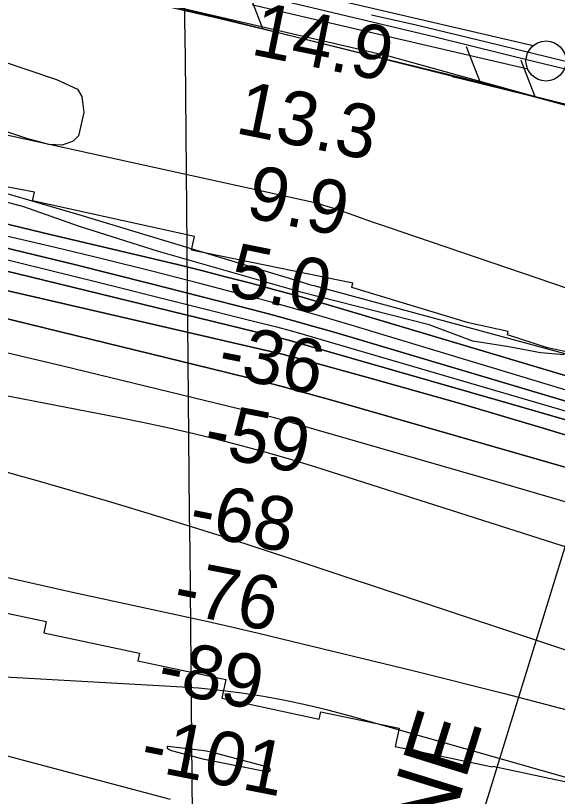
# Model space of a CAD drawing. Extents: x 3598634 to 3636690, y 517270 to 542944.
# Drawn here: x 3623619 to 3624295, y 536344 to 537317 of the extents above; entities that cross this region are included whole.
import ezdxf

# ---------------------------------------------------------------- set-up
doc = ezdxf.new("R2010")
doc.units = 0
for name, color, linetype in [('V-FLOD-BASE', 7, 'Continuous'), ('V-GRID-MAJR', 7, 'Continuous'), ('V-LEVE-TOET', 7, 'Continuous'), ('V-RIVR-EDGE', 7, 'Continuous'), ('V-RIVR-RANG', 7, 'Continuous'), ('V-ROAD-CNTR', 7, 'Continuous'), ('V-RRAP-FSHR', 7, 'Continuous'), ('V-RRAP-RVMT', 7, 'Continuous'), ('V-SITE-VEGE', 7, 'Continuous'), ('V-SURV-LINE', 7, 'Continuous'), ('V-TOPO-DPTH', 7, 'Continuous'), ('V-TOPO-MAJR', 7, 'Continuous'), ('V-TOPO-MINR', 7, 'Continuous'), ('V-TOPO-WATR', 7, 'Continuous'), ('V-UTIL-IDEN', 7, 'Continuous'), ('V-UTIL-LINE', 7, 'Continuous')]:
    doc.layers.add(name, color=color, linetype=linetype)

msp = doc.modelspace()

# ---------------------------------------------------------------- linework, layer by layer
at = {"layer": 'V-FLOD-BASE'}
msp.add_lwpolyline([(3622358.181, 537759.886), (3622443.972, 537746.259), (3622504.032, 537732.533), (3622629.228, 537699.962), (3622761.512, 537659.268), (3622916.122, 537610.753), (3623040.8680000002, 537570.057), (3623158.12, 537531.872), (3623272.58, 537494.627), (3623359.659, 537471.2170000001), (3623471.806, 537444.218), (3623661.774, 537404.63), (3623801.0160000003, 537371.936), (3623937.74, 537339.1410000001), (3624142.315, 537290.108), (3624267.988, 537259.302), (3624372.332, 537234.079), (3624555.9020000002, 537192.398), (3624647.46, 537171.267), (3624713.117, 537156.4), (3624829.39, 537128.732), (3624845.285, 537124.875)], dxfattribs=at)
at = {"layer": 'V-GRID-MAJR'}
msp.add_spline([(3623966.954, 522873.50800000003), (3623909.683, 528931.139), (3623852.383, 534991.855), (3623795.082, 541052.584), (3623795.0530000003, 541055.654)], degree=3, dxfattribs=at)
at = {"layer": 'V-LEVE-TOET'}
msp.add_lwpolyline([(3624311.435, 537202.9), (3624245.546, 537221.025), (3624176.688, 537238.615), (3624063.0840000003, 537266.527), (3623965.372, 537290.587), (3623872.065, 537313.082), (3623719.862, 537348.2440000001)], dxfattribs=at)
at = {"layer": 'V-RIVR-EDGE'}
msp.add_lwpolyline([(3624303.198329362, 536893.9861034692), (3624273.793670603, 536896.5097209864), (3624233.9848362, 536903.9608815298), (3624189.2727001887, 536910.8114394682), (3624134.7903230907, 536931.1661517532), (3623974.96953376, 536972.0013286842), (3623797.404009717, 537022.6840162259), (3623697.607378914, 537054.1798647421), (3623629.6541794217, 537078.244248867), (3623475.349415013, 537119.6785133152), (3623297.137835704, 537156.8828030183), (3623155.662383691, 537182.9671677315), (3623085.849803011, 537198.4579707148), (3622984.177125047, 537214.6402816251), (3622859.2361120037, 537237.0073990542)], dxfattribs=at)
at = {"layer": 'V-ROAD-CNTR'}
msp.add_lwpolyline([(3624062.984, 537317.559), (3624118.411, 537305.034), (3624221.8510000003, 537280.126), (3624325.242, 537255.02), (3624428.586, 537229.716), (3624537.532, 537204.579), (3624646.4280000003, 537179.235), (3624755.275, 537153.684), (3624803.671, 537143), (3624852.035, 537132.172), (3624900.3680000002, 537121.201)], dxfattribs=at)
at = {"layer": 'V-RRAP-FSHR'}
for p, q in [((3623927.4571064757, 537300.0393736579), (3623910.0131413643, 537345.6482824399)), ((3624199.085563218, 537232.0835095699), (3624181.4255985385, 537277.6094185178)), ((3624267.065427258, 537215.389542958), (3624249.405462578, 537260.9144519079))]:
    msp.add_line(p, q, dxfattribs=at)
for points in [[(3624911.9211375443, 537069.7318342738), (3624395.138171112, 537183.9366058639), (3624176.0726092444, 537237.735498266), (3623809.2613428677, 537329.6603144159), (3623419.8371217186, 537414.7441442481), (3623331.5212983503, 537441.12809148), (3623218.2975247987, 537473.6760263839), (3623089.769781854, 537519.200935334), (3622917.080127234, 537579.3318150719), (3622744.9674714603, 537634.37270499), (3622549.100863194, 537687.0945995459), (3622485.13299113, 537703.9175658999), (3622425.69811, 537717.9225378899), (3622357.7922458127, 537725.6845223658), (3622317.0533272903, 537727.85251803), (3622235.580490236, 537731.0565116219), (3621845.743269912, 537750.513472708), (3621318.994323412, 537771.348431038), (3620928.0521052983, 537779.488414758), (3620470.913019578, 537790.3023931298), (3620006.958947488, 537811.850350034), (3619513.6049341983, 537825.974321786), (3619298.6083641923, 537833.393306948)], [(3623003.85695368, 537549.115875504), (3623089.769781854, 537519.200935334), (3623218.2975247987, 537473.6760263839), (3623331.5212983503, 537441.12809148), (3623419.8371217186, 537414.7441442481), (3623809.2613428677, 537329.6603144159), (3623924.0871132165, 537300.884371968)], [(3624163.4776344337, 537240.8914919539), (3624176.0726092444, 537237.735498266), (3624395.138171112, 537183.9366058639), (3624911.9211375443, 537069.7318342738)]]:
    msp.add_lwpolyline(points, dxfattribs=at)
at = {"layer": 'V-RRAP-RVMT'}
for p, q in [((3623642.6400000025, 537096.5990000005), (3623426.2230000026, 537138.2940000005)), ((3623640.3750000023, 537086.0020000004), (3623642.6400000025, 537096.5990000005)), ((3623842.2900000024, 537041.4730000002), (3623640.3750000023, 537086.0020000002)), ((3623838.7120000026, 537024.4640000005), (3623842.2900000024, 537041.4730000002)), ((3624039.6280000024, 536983.0750000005), (3623838.7120000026, 537024.4640000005)), ((3624038.3740000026, 536977.8290000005), (3624039.6280000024, 536983.0750000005)), ((3624183.7020000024, 536934.0280000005), (3624038.3740000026, 536977.8290000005)), ((3624233.3280000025, 536922.8330000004), (3624183.7020000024, 536934.0280000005)), ((3624232.4131478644, 536918.7776334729), (3624233.3280000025, 536922.8330000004)), ((3624282.1697518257, 536902.5174110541), (3624232.4131478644, 536918.7776334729)), ((3624323.1060000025, 536893.8090000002), (3624282.1697518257, 536902.5174110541)), ((3623530.292000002, 536588.5), (3623657.4150000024, 536561.504)), ((3623657.4150000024, 536561.504), (3623654.3990000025, 536547.4540000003)), ((3623654.3990000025, 536547.4540000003), (3623773.6940000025, 536522.0830000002)), ((3623773.6940000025, 536522.0830000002), (3623771.7220000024, 536512.4460000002)), ((3623771.7220000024, 536512.4460000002), (3623881.3890000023, 536489.1940000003)), ((3623881.3890000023, 536489.1940000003), (3623876.401000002, 536465.856)), ((3623876.4010000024, 536465.856), (3623997.5510000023, 536440.0500000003)), ((3623997.5510000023, 536440.0500000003), (3623999.5810000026, 536449.107)), ((3623999.5810000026, 536449.107), (3624097.3590000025, 536428.468)), ((3624097.3590000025, 536428.4680000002), (3624092.487000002, 536405.9430000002)), ((3624092.4870000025, 536405.9430000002), (3624213.8460000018, 536380.2930000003)), ((3624213.8460000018, 536380.2930000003), (3624214.0420000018, 536381.2580000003)), ((3624214.042000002, 536381.2580000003), (3624324.7510000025, 536357.6420000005))]:
    msp.add_line(p, q, dxfattribs=at)
at = {"layer": 'V-SITE-VEGE'}
msp.add_lwpolyline([(3623349.219, 537327.277), (3623430.258, 537304.384), (3623506.421, 537289.883), (3623565.0470000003, 537272.456), (3623670.14, 537236.952), (3623696.2830000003, 537225.1900000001), (3623702.032, 537215.895), (3623704.313, 537196), (3623697.536, 537167.095), (3623690.882, 537160.111), (3623677.46, 537155.331), (3623660.883, 537156.2440000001), (3623633.469, 537163.587), (3623533.662, 537196.6190000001), (3623467.091, 537216.861), (3623396.8740000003, 537232.436), (3623324.8170000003, 537244.786), (3623270.416, 537250.87), (3623199.037, 537252.2440000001), (3623117.633, 537256.183), (3623047.9390000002, 537268.1900000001), (3622977.044, 537279.333)], dxfattribs=at)
at = {"layer": 'V-SURV-LINE'}
for points in [[(3623348.3359968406, 537492.6707347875), (3624264.4059652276, 537279.2889404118)], [(3624257.6208527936, 537250.0663002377), (3623341.550914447, 537463.448087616)]]:
    msp.add_lwpolyline(points, dxfattribs=at)
msp.add_circle((3624280.48108, 537260.1428000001), 25, dxfattribs=at)
at = {"layer": 'V-TOPO-DPTH'}
for points in [[(3624931.8968546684, 536764.0855657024), (3624099.9875739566, 537047.2043444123), (3624085.2795657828, 537052.2341889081), (3624070.581605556, 537057.2930862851), (3624055.898717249, 537062.3955629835), (3624041.2258768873, 537067.5270925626), (3624020.05462933, 537074.966570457), (3624015.964299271, 537076.3670315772), (3624011.859778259, 537077.7233596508), (3624007.733970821, 537079.0134881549), (3624003.593972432, 537080.259483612), (3623996.139557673, 537082.4377650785), (3623994.8606745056, 537082.7754718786), (3623994.4309072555, 537082.8744523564), (3623015.0513798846, 537297.9149917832), (3622985.339456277, 537304.3200383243), (3622955.5962934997, 537310.5736383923)], [(3624312.7065409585, 536865.8552082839), (3624031.4838925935, 536949.7474397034), (3624001.846213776, 536958.4350438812), (3623972.155403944, 536966.9336263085), (3623942.3848975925, 536975.1486761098), (3623912.5612602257, 536983.1747041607), (3623882.6691678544, 536990.944755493), (3623852.7389494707, 536998.5625865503), (3623822.7515420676, 537005.9520871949), (3623792.7260086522, 537013.1893675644), (3623653.597900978, 537046.1639816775), (3623554.070216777, 537070.1365631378), (3623454.663186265, 537094.5919846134), (3623355.437136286, 537119.771666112), (3623256.331739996, 537145.4341876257), (3623173.48308836, 537167.2098102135), (3623114.762029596, 537182.3540453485), (3623055.9515646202, 537197.1354783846), (3622997.0069903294, 537211.3727082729), (3622937.9730098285, 537225.2471360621)], [(3622937.9730098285, 537225.2471360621), (3622997.0069903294, 537211.3727082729), (3623055.9515646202, 537197.1354783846), (3623114.762029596, 537182.3540453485), (3623173.48308836, 537167.2098102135), (3623256.331739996, 537145.4341876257), (3623355.437136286, 537119.771666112), (3623454.663186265, 537094.5919846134), (3623554.070216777, 537070.1365631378), (3623653.597900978, 537046.1639816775), (3623792.7260086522, 537013.1893675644), (3623822.7515420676, 537005.9520871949), (3623852.7389494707, 536998.5625865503), (3623882.6691678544, 536990.944755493), (3623912.5612602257, 536983.1747041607), (3623942.3848975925, 536975.1486761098), (3623972.155403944, 536966.9336263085), (3624001.846213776, 536958.4350438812), (3624031.4838925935, 536949.7474397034), (3624312.7065409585, 536865.8552082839)], [(3624731.8093529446, 536709.2682979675), (3624016.3312303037, 536922.060652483), (3623991.2321003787, 536929.3682918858), (3623966.0794268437, 536936.4823693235), (3623940.8464378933, 536943.306103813), (3623915.5599053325, 536949.9362763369), (3623784.9594193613, 536983.3768102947), (3623694.225480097, 537006.1336563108), (3623603.3489146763, 537028.2928001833), (3623512.258410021, 537049.5553908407), (3623421.025279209, 537070.2202793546), (3622885.4392386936, 537188.7627185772)], [(3622885.4392386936, 537188.7627185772), (3623421.025279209, 537070.2202793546), (3623512.258410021, 537049.5553908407), (3623603.3489146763, 537028.2928001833), (3623694.225480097, 537006.1336563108), (3623784.9594193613, 536983.3768102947), (3623915.5599053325, 536949.9362763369), (3623940.8464378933, 536943.306103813), (3623966.0794268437, 536936.4823693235), (3623991.2321003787, 536929.3682918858), (3624016.3312303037, 536922.060652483), (3624731.8093529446, 536709.2682979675)], [(3622850.375744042, 537166.373332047), (3623076.9312987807, 537118.6646025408), (3623213.1045740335, 537089.3068540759), (3623349.080632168, 537059.0815187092), (3623484.7608646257, 537027.5548029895), (3623620.243879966, 536995.1605003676), (3623935.2424095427, 536918.2464557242), (3623948.2064862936, 536914.9981851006), (3623961.1430431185, 536911.6462752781), (3623974.038320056, 536908.138906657), (3623986.9060770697, 536904.5278988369), (3624237.531885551, 536832.5662459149), (3624375.600439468, 536792.5868861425)], [(3624375.600439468, 536792.5868861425), (3624237.531885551, 536832.5662459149), (3623986.9060770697, 536904.5278988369), (3623974.038320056, 536908.138906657), (3623961.1430431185, 536911.6462752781), (3623948.2064862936, 536914.9981851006), (3623935.2424095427, 536918.2464557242), (3623620.243879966, 536995.1605003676), (3623484.7608646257, 537027.5548029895), (3623349.080632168, 537059.0815187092), (3623213.1045740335, 537089.3068540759), (3623076.9312987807, 537118.6646025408), (3622850.375744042, 537166.373332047)], [(3622944.9334829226, 537122.5256990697), (3623017.65693144, 537107.6117098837), (3623090.290351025, 537092.2801349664), (3623162.788727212, 537076.3221814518), (3623235.197074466, 537059.9466422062), (3623949.9265920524, 536895.0609453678), (3623953.7080800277, 536894.1637346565), (3623957.481665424, 536893.2352467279), (3623961.2433969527, 536892.2598429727), (3623964.997225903, 536891.2531620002), (3624064.2015011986, 536863.9858869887), (3624117.48973603, 536849.1084900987), (3624170.6955795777, 536833.9463196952), (3624223.7778362, 536818.3569890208), (3624276.7777015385, 536802.4828848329), (3625050.4759208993, 536567.3583485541)], [(3625050.4759208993, 536567.3583485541), (3624276.7777015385, 536802.4828848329), (3624223.7778362, 536818.3569890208), (3624170.6955795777, 536833.9463196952), (3624117.48973603, 536849.1084900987), (3624064.2015011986, 536863.9858869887), (3623964.997225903, 536891.2531620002), (3623961.2433969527, 536892.2598429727), (3623957.481665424, 536893.2352467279), (3623953.7080800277, 536894.1637346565), (3623949.9265920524, 536895.0609453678), (3623235.197074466, 537059.9466422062), (3623162.788727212, 537076.3221814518), (3623090.290351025, 537092.2801349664), (3623017.65693144, 537107.6117098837), (3622944.9334829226, 537122.5256990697)], [(3622976.3053140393, 537092.2878034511), (3623026.311328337, 537080.7369305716), (3623076.248895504, 537068.8936406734), (3623126.1408312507, 537056.855406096), (3623882.6950351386, 536871.9652355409), (3623916.2744489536, 536863.5445978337), (3623949.7825714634, 536854.8556819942), (3623983.1837570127, 536845.7643489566), (3624016.513651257, 536836.4047377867), (3624578.817697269, 536674.8450658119)], [(3624578.817697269, 536674.8450658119), (3624016.513651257, 536836.4047377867), (3623983.1837570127, 536845.7643489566), (3623949.7825714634, 536854.8556819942), (3623916.2744489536, 536863.5445978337), (3623882.6950351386, 536871.9652355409), (3623126.1408312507, 537056.855406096), (3623076.248895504, 537068.8936406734), (3623026.311328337, 537080.7369305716), (3622976.3053140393, 537092.2878034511)]]:
    msp.add_lwpolyline(points, dxfattribs=at)
at = {"layer": 'V-TOPO-MAJR'}
for points in [[(3624368.4256318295, 536691.912704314), (3624226.3746176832, 536733.4508036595), (3623969.4003876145, 536807.6796699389), (3623955.673357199, 536811.5508808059), (3623941.915382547, 536815.3058216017), (3623928.11099154, 536818.8863572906), (3623914.2756562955, 536822.3506229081), (3623678.17493875, 536879.8832841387), (3623546.0218688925, 536910.8829014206), (3623413.5434770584, 536940.3585732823), (3623280.577102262, 536967.5483270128), (3623147.2854054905, 536993.2141353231), (3622807.6971758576, 537055.5749471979)], [(3623811.486400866, 536401.5802676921), (3623813.2077938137, 536400.8048383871), (3623815.017950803, 536400.192964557), (3623851.095053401, 536390.9275598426), (3623854.026984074, 536390.2013652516), (3623856.966556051, 536389.5089046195), (3623859.917589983, 536388.8670449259), (3623862.8762652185, 536388.2589191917), (3623934.128296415, 536374.2506510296), (3623936.174458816, 536375.1362208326), (3623937.222364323, 536376.2532289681), (3623936.772884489, 536377.7173946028), (3623935.325147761, 536379.4129985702), (3623863.4416245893, 536398.6517853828), (3623858.9944173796, 536399.6777212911), (3623856.7465909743, 536400.066044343), (3623854.486653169, 536400.3920449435), (3623809.3930673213, 536405.9380736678), (3623808.5948569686, 536405.6537711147), (3623808.11071022, 536405.2243949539), (3623808.0976588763, 536404.577408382), (3623808.3986711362, 536403.7853482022), (3623811.486400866, 536401.5802676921)]]:
    msp.add_lwpolyline(points, dxfattribs=at)
at = {"layer": 'V-TOPO-MINR'}
for points in [[(3624087.5100000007, 537265.29), (3622901.9757979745, 537539.7633284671), (3622890.4886447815, 537542.2056539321), (3622878.962922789, 537544.4321248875), (3622867.379347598, 537546.3348140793), (3622855.7572036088, 537548.0216487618), (3621822.546426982, 537683.2261388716), (3621803.327297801, 537685.612874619), (3621784.089855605, 537687.8310722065), (3621764.824943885, 537689.796462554), (3621745.54171915, 537691.5933147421), (3621712.006002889, 537694.4962581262), (3621709.4769818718, 537694.7161614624), (3621706.9480752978, 537694.937367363), (3621704.41934039, 537695.160527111), (3621701.890719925, 537695.384989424), (3621680.8690477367, 537697.2592408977), (3621677.279160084, 537697.7996474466), (3621673.7807323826, 537698.7693567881), (3621670.3355543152, 537699.9754371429), (3621666.9047411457, 537701.221792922), (3621531.0363457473, 537751.4832448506)], [(3624931.8968546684, 536764.0855657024), (3624099.9875739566, 537047.2043444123), (3624085.2795657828, 537052.2341889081), (3624070.581605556, 537057.2930862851), (3624055.898717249, 537062.3955629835), (3624041.2258768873, 537067.5270925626), (3624020.05462933, 537074.966570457), (3624015.964299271, 537076.3670315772), (3624011.859778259, 537077.7233596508), (3624007.733970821, 537079.0134881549), (3624003.593972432, 537080.259483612), (3623996.139557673, 537082.4377650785), (3623994.8606745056, 537082.7754718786), (3623994.4309072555, 537082.8744523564), (3623015.0513798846, 537297.9149917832), (3622985.339456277, 537304.3200383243), (3622955.5962934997, 537310.5736383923)], [(3625107.9425027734, 536677.555808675), (3623991.544723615, 536979.7743966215), (3623988.8892922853, 536980.5048685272), (3623986.2379654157, 536981.2497250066), (3623983.5927952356, 536982.0161583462), (3623980.9517295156, 536982.7969762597), (3623978.314042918, 536983.5895804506), (3623975.676756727, 536984.3835128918), (3623973.040071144, 536985.1794377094), (3623970.403785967, 536985.9766907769), (3623696.8489203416, 537068.8166837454), (3623557.0641739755, 537109.6455230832), (3623416.784768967, 537148.623490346), (3623275.763375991, 537184.8251494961), (3623134.247324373, 537219.1759365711), (3622889.6076577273, 537276.0073557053)], [(3626441.8347735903, 536613.7517066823), (3626428.4564144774, 536617.3722468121), (3626415.079207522, 536620.9970416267), (3626401.7027686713, 536624.6246728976), (3625959.63745573, 536744.5863086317), (3625837.605054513, 536777.931608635), (3625715.6517683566, 536811.5618531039), (3625593.817154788, 536845.619514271), (3625472.061656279, 536879.962119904), (3625282.8269720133, 536933.6963896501), (3625255.7409053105, 536941.3597364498), (3625228.645174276, 536948.98863235), (3625201.5349467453, 536956.5658519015), (3625174.4150548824, 536964.108620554), (3624087.5100000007, 537265.29)], [(3624994.2180597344, 536641.968226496), (3624033.343665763, 536932.0944269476), (3624001.1764942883, 536941.6100397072), (3623968.941191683, 536950.8837196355), (3623936.6036923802, 536959.7945003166), (3623904.1980619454, 536968.4633481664), (3623849.064189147, 536982.8806973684), (3623788.9686515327, 536998.2824400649), (3623728.777325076, 537013.2918999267), (3623668.442315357, 537027.7129355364), (3623608.011516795, 537041.7416883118), (3622835.3069085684, 537217.1503954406)], [(3624731.8093529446, 536709.2682979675), (3624016.3312303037, 536922.060652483), (3623991.2321003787, 536929.3682918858), (3623966.0794268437, 536936.4823693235), (3623940.8464378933, 536943.306103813), (3623915.5599053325, 536949.9362763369), (3623784.9594193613, 536983.3768102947), (3623694.225480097, 537006.1336563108), (3623603.3489146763, 537028.2928001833), (3623512.258410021, 537049.5553908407), (3623421.025279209, 537070.2202793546), (3622885.4392386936, 537188.7627185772)], [(3624471.055196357, 536775.2854749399), (3624000.7914572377, 536912.834057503), (3623982.150758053, 536918.167224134), (3623963.4701605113, 536923.3533161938), (3623944.729715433, 536928.3187963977), (3623925.9493719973, 536933.1372020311), (3623720.4087009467, 536984.5824138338), (3623598.6887387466, 537014.4150368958), (3623476.7830180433, 537043.450441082), (3623354.5986595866, 537071.2900169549), (3623232.2285426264, 537098.3323739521), (3622867.144424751, 537177.1376926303)], [(3624375.600439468, 536792.5868861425), (3624237.531885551, 536832.5662459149), (3623986.9060770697, 536904.5278988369), (3623974.038320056, 536908.138906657), (3623961.1430431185, 536911.6462752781), (3623948.2064862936, 536914.9981851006), (3623935.2424095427, 536918.2464557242), (3623620.243879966, 536995.1605003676), (3623484.7608646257, 537027.5548029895), (3623349.080632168, 537059.0815187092), (3623213.1045740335, 537089.3068540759), (3623076.9312987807, 537118.6646025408), (3622850.375744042, 537166.373332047)], [(3625050.4759208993, 536567.3583485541), (3624276.7777015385, 536802.4828848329), (3624223.7778362, 536818.3569890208), (3624170.6955795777, 536833.9463196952), (3624117.48973603, 536849.1084900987), (3624064.2015011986, 536863.9858869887), (3623964.997225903, 536891.2531620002), (3623961.2433969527, 536892.2598429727), (3623957.481665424, 536893.2352467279), (3623953.7080800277, 536894.1637346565), (3623949.9265920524, 536895.0609453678), (3623235.197074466, 537059.9466422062), (3623162.788727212, 537076.3221814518), (3623090.290351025, 537092.2801349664), (3623017.65693144, 537107.6117098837), (3622944.9334829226, 537122.5256990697)], [(3624578.817697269, 536674.8450658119), (3624016.513651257, 536836.4047377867), (3623983.1837570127, 536845.7643489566), (3623949.7825714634, 536854.8556819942), (3623916.2744489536, 536863.5445978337), (3623882.6950351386, 536871.9652355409), (3623126.1408312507, 537056.855406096), (3623076.248895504, 537068.8936406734), (3623026.311328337, 537080.7369305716), (3622976.3053140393, 537092.2878034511)], [(3624967.7742240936, 536442.9291990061), (3623993.724951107, 536753.7822955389), (3623963.5217324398, 536763.083313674), (3623933.2020258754, 536771.971429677), (3623902.707587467, 536780.2401924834), (3623872.0966611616, 536788.0960531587), (3623841.3480809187, 536795.4135515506), (3623810.532595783, 536802.426686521), (3623779.6167533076, 536808.9832763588), (3623748.634005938, 536815.2355027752), (3622839.270363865, 536991.7530175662)], [(3624432.9283355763, 536483.3949613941), (3623973.8754087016, 536636.0076200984), (3623942.093521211, 536646.4766770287), (3623910.2740365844, 536656.8290860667), (3623878.398156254, 536667.0065232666), (3623846.4846787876, 536677.0673125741), (3623822.1603817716, 536684.6622000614), (3623778.0017153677, 536698.2483248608), (3623733.7699399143, 536711.588334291), (3623689.4285008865, 536724.5591706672), (3623645.013952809, 536737.283891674), (3623623.5715619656, 536743.3305191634), (3623568.336366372, 536758.7295219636), (3623513.0416936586, 536773.9093217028), (3623457.657805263, 536788.7603168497), (3623402.2144397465, 536803.3921089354), (3623170.0022382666, 536863.9367799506), (3623101.9175425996, 536880.8898882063), (3623033.6097529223, 536896.8375456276), (3622964.967322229, 536911.2770267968)], [(3622989.704292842, 536782.6069962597), (3623021.606759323, 536773.4283435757), (3623053.532575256, 536764.3302720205), (3623282.8119440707, 536699.460922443), (3623383.1869768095, 536672.088197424), (3623483.880058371, 536645.9924718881), (3623585.0502131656, 536621.8122455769), (3623686.538416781, 536598.9090187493), (3623828.5905753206, 536568.2653271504), (3623859.2638365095, 536561.5222209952), (3623889.900304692, 536554.6187731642), (3623920.4815833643, 536547.4748128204), (3623951.0260690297, 536540.1705108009), (3624116.0049955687, 536500.0321280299), (3624228.8064496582, 536471.7723864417), (3624341.334826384, 536442.491784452)], [(3624950.9981449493, 536183.6469010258), (3624035.1224904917, 536443.8850967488), (3624008.6853173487, 536450.9362323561), (3623982.1176488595, 536457.4115898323), (3623955.3542373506, 536463.0232801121), (3623928.460330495, 536468.0591922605), (3623901.4160866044, 536472.1986767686), (3623874.3023921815, 536475.721756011), (3623847.084521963, 536478.3202273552), (3623819.797201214, 536480.3022934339), (3623362.493951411, 536505.7023028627), (3623353.861273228, 536502.1224678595), (3623348.68156462, 536497.0842136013), (3623348.681310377, 536489.8583304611), (3623352.1340257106, 536481.1740280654), (3623367.3590032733, 536469.1034312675), (3623383.48055864, 536458.6678085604), (3623400.946980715, 536450.68464699), (3623419.3099805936, 536444.3364595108), (3623811.845117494, 536340.1665089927)]]:
    msp.add_lwpolyline(points, dxfattribs=at)
at = {"layer": 'V-TOPO-WATR'}
msp.add_lwpolyline([(3624312.7065409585, 536865.8552082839), (3624031.4838925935, 536949.7474397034), (3624001.846213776, 536958.4350438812), (3623972.155403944, 536966.9336263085), (3623942.3848975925, 536975.1486761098), (3623912.5612602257, 536983.1747041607), (3623882.6691678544, 536990.944755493), (3623852.7389494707, 536998.5625865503), (3623822.7515420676, 537005.9520871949), (3623792.7260086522, 537013.1893675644), (3623653.597900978, 537046.1639816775), (3623554.070216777, 537070.1365631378), (3623454.663186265, 537094.5919846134), (3623355.437136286, 537119.771666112), (3623256.331739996, 537145.4341876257), (3623173.48308836, 537167.2098102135), (3623114.762029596, 537182.3540453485), (3623055.9515646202, 537197.1354783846), (3622997.0069903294, 537211.3727082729), (3622937.9730098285, 537225.2471360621)], dxfattribs=at)
at = {"layer": 'V-UTIL-LINE'}
msp.add_line((3623632.4280000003, 534476.928), (3624455.403, 537145.359), dxfattribs=at)

# ---------------------------------------------------------------- texts
at = {"layer": 'V-RIVR-RANG'}
for s, height, rotation, p in [('14.9', 67, 348.5683257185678, (3623911.015807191, 537268.693266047)), ('13.3', 67, 348.5683257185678, (3623891.704353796, 537170.5749851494)), ('9.9', 67, 348.5683257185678, (3623904.4516794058, 537065.9728729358)), ('5.0', 67, 348.5683257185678, (3623882.2962133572, 536968.4296819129)), ('-36', 67.0000000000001, 348.8558333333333, (3623869.0146053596, 536868.672349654)), ('-59', 67.0000000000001, 348.8558333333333, (3623851.2562452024, 536770.2484695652)), ('-68', 67.0000000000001, 348.8558333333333, (3623832.9802736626, 536671.9275552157)), ('-76', 67.0000000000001, 348.8558333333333, (3623813.4092736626, 536573.8615552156)), ('-89', 67.0000000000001, 348.8558333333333, (3623793.58046797, 536475.8465380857)), ('-101', 67.0000000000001, 348.8558333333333, (3623772.456633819, 536378.0854353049))]:
    msp.add_text(s, height=height, rotation=rotation, dxfattribs=at).set_placement(p)
at = {"layer": 'V-UTIL-IDEN'}
msp.add_text('SO. BELL TELEPHONE', height=82.99983199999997, rotation=72.71511508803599, dxfattribs=at).set_placement((3623846.0305744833, 535290.3297814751))

doc.saveas('drawing.dxf')
